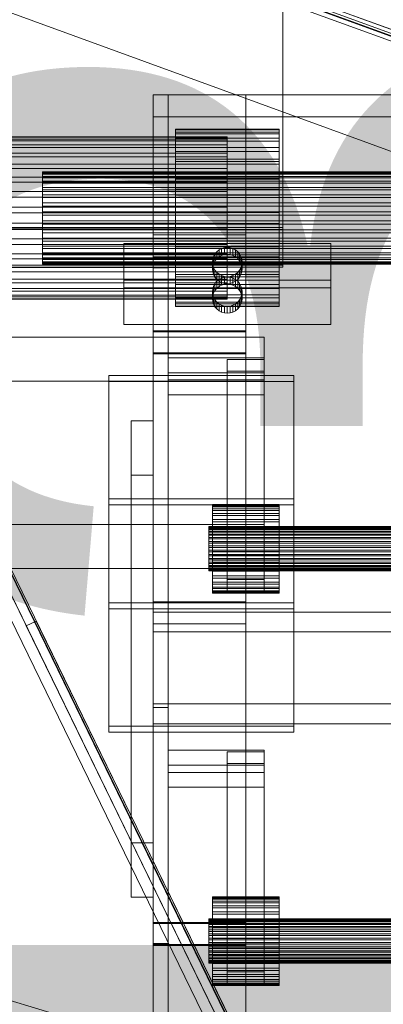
# Model space of a CAD drawing. Header units: millimetres. Extents: x -4738 to 65662, y -68080 to 6847.
# Tile 960 of 1056: x 27189 to 27287, y 758 to 1024. Entities that reach past the tile are written whole.
import ezdxf

# ---------------------------------------------------------------- set-up
doc = ezdxf.new("R2010")
doc.units = ezdxf.units.MM
for name, color, linetype, lineweight in [('COTAS_P', 1, 'Continuous', 0), ('lateral_bajante_movil', 7, 'Continuous', 0), ('lateral_C09', 7, 'Continuous', 0), ('lateral_C10', 7, 'Continuous', 0)]:
    doc.layers.add(name, color=color, linetype=linetype, lineweight=lineweight)
doc.dimstyles.new('R19_100', dxfattribs={"dimtxt": 250, "dimasz": 150, "dimexe": 150, "dimexo": 80, "dimgap": 100, "dimtad": 1, "dimtih": 1, "dimtoh": 1, "dimdsep": 46, "dimcen": 0.09, "dimadec": 0, "dimazin": 0, "dimtfac": 1, "dimtdec": 4, "dimtofl": 0, "dimtmove": 0, "dimatfit": 3, "dimfxl": 1, "dimtolj": 1, "dimtzin": 0, "dimarcsym": 0})

# ---------------------------------------------------------------- blocks, each defined once
blk = doc.blocks.new('DIM_R30_9')
at = {"layer": 'COTAS_P'}
for p, q in [((26750.07, 1241), (27150.07, 1241)), ((27150.07, 1241), (27105.07, 1091)), ((27150.07, 0), (27150.07, 1241)), ((27150.07, 1241), (27195.07, 1091)), ((27150.07, 0), (27105.07, 150)), ((27150.07, 0), (27195.07, 150)), ((26750.07, 0), (27150.07, 0))]:
    blk.add_line(p, q, dxfattribs=at)
blk.add_text('1241 P', height=250, rotation=90, dxfattribs=at).set_placement((27050.07, 620.5))
blk = doc.blocks.new('DIM_R30_31')
at = {"layer": 'COTAS_P'}
for p, q in [((26795.07, 1320), (27495.07, 1320)), ((27495.07, 1320), (27450.07, 1170)), ((27495.07, 0), (27495.07, 1320)), ((27495.07, 1320), (27540.07, 1170)), ((27495.07, 0), (27450.07, 150)), ((27495.07, 0), (27540.07, 150)), ((26795.07, 0), (27495.07, 0))]:
    blk.add_line(p, q, dxfattribs=at)
blk.add_text('1320 P', height=250, rotation=90, dxfattribs=at).set_placement((27395.07, 660))

msp = doc.modelspace()

# ---------------------------------------------------------------- linework, layer by layer
at = {"layer": 'lateral_bajante_movil'}
for p, q in [((26833.309, 1153.955), (28336.817, 606.723)), ((27829.98, 822.293), (27078.226, 1095.909)), ((27078.226, 1095.909), (27349.801, 539.269)), ((27078.287, 1096.076), (27830.041, 822.46)), ((27349.862, 539.435), (27078.287, 1096.076)), ((27078.492, 1096.641), (27350.067, 540)), ((27830.246, 823.025), (27078.492, 1096.641)), ((27078.834, 1097.58), (27830.588, 823.964)), ((27347.371, 538.685), (27075.796, 1095.325)), ((27077.808, 1094.761), (27829.562, 821.145)), ((27278.989, 1024.73), (27290.265, 1020.626)), ((27185.445, 870.581), (27248.586, 741.163)), ((27182.748, 869.266), (27245.889, 739.847)), ((27190.706, 859.797), (27193.403, 861.112)), ((27243.324, 751.948), (27190.706, 859.797)), ((27193.403, 861.112), (27246.02, 753.263))]:
    msp.add_line(p, q, dxfattribs=at)
at = {"layer": 'lateral_C09'}
for p, q in [((27260.067, 967.401), (27260.067, 1038.759)), ((27260.067, 966.868), (27260.067, 1038.226)), ((27260.067, 957.275), (27260.067, 1028.633)), ((27260.067, 956.742), (27260.067, 1028.1)), ((27225.067, 939.552), (27225.067, 1003.257)), ((27225.067, 1003.257), (27229.067, 1003.257)), ((27225.067, 837.746), (27225.067, 1003.257)), ((27225.067, 1003.257), (27250.067, 1003.257)), ((27225.067, 997.311), (27225.067, 1003.257)), ((27229.067, 1003.257), (27229.067, 939.552)), ((27229.067, 837.746), (27229.067, 1003.257)), ((27229.067, 459.905), (27229.067, 1003.257)), ((27229.067, 1003.257), (27312.067, 1003.257)), ((27229.067, 997.311), (27229.067, 1003.257)), ((27250.067, 1003.257), (27250.067, 939.552)), ((27250.067, 997.311), (27250.067, 1003.257)), ((27250.067, 997.311), (27225.067, 997.311)), ((27225.067, 997.311), (27225.067, 933.605)), ((27312.067, 997.311), (27229.067, 997.311)), ((27229.067, 997.311), (27229.067, 453.958)), ((27250.067, 933.605), (27250.067, 997.311)), ((27231.067, 993.786), (27231.067, 993.953)), ((27231.067, 993.953), (27231.067, 993.199)), ((27231.067, 993.953), (27259.067, 993.953)), ((27231.067, 992.705), (27231.067, 993.786)), ((27231.067, 993.786), (27259.067, 993.786)), ((27231.067, 993.199), (27231.067, 991.554)), ((27231.067, 993.199), (27259.067, 993.199)), ((27231.067, 990.752), (27231.067, 992.705)), ((27231.067, 992.705), (27259.067, 992.705)), ((27259.067, 993.199), (27259.067, 993.953)), ((27259.067, 993.953), (27259.067, 993.786)), ((27259.067, 993.786), (27259.067, 992.705)), ((27259.067, 991.554), (27259.067, 993.199)), ((27259.067, 992.705), (27259.067, 990.752)), ((27165.067, 991.957), (27245.067, 991.957)), ((27165.067, 991.804), (27245.067, 991.804)), ((27165.067, 991.266), (27245.067, 991.266)), ((27165.067, 990.813), (27245.067, 990.813)), ((27165.067, 989.758), (27245.067, 989.758)), ((27231.067, 991.554), (27231.067, 989.08)), ((27231.067, 991.554), (27259.067, 991.554)), ((27231.067, 988.001), (27231.067, 990.752)), ((27231.067, 990.752), (27259.067, 990.752)), ((27245.067, 991.266), (27245.067, 991.957)), ((27245.067, 991.957), (27245.067, 991.804)), ((27245.067, 991.804), (27245.067, 990.813)), ((27245.067, 989.758), (27245.067, 991.266)), ((27245.067, 990.813), (27245.067, 989.022)), ((27245.067, 987.49), (27245.067, 989.758)), ((27259.067, 989.08), (27259.067, 991.554)), ((27259.067, 990.752), (27259.067, 988.001)), ((27165.067, 989.022), (27245.067, 989.022)), ((27165.067, 987.49), (27245.067, 987.49)), ((27231.067, 989.08), (27231.067, 985.874)), ((27231.067, 989.08), (27259.067, 989.08)), ((27231.067, 984.558), (27231.067, 988.001)), ((27231.067, 988.001), (27259.067, 988.001)), ((27245.067, 989.022), (27245.067, 986.501)), ((27245.067, 984.551), (27245.067, 987.49)), ((27259.067, 985.874), (27259.067, 989.08)), ((27259.067, 988.001), (27259.067, 984.558)), ((27165.067, 986.501), (27245.067, 986.501)), ((27165.067, 984.551), (27245.067, 984.551)), ((27231.067, 985.874), (27231.067, 982.057)), ((27231.067, 985.874), (27259.067, 985.874)), ((27231.067, 980.486), (27231.067, 985.282)), ((27231.067, 985.282), (27259.067, 985.282)), ((27231.067, 959.514), (27231.067, 985.282)), ((27231.067, 980.556), (27231.067, 984.558)), ((27231.067, 984.558), (27259.067, 984.558)), ((27245.067, 986.501), (27245.067, 983.345)), ((27245.067, 981.052), (27245.067, 984.551)), ((27259.067, 982.057), (27259.067, 985.874)), ((27259.067, 985.282), (27259.067, 980.486)), ((27259.067, 959.514), (27259.067, 985.282)), ((27259.067, 984.558), (27259.067, 980.556)), ((27165.067, 983.345), (27245.067, 983.345)), ((27195.067, 982.389), (27195.067, 982.475)), ((27195.067, 982.475), (27195.067, 982.083)), ((27195.067, 982.475), (27805.067, 982.475)), ((27195.067, 981.826), (27195.067, 982.389)), ((27195.067, 982.389), (27805.067, 982.389)), ((27195.067, 982.083), (27195.067, 981.226)), ((27195.067, 982.083), (27805.067, 982.083)), ((27195.067, 980.808), (27195.067, 981.826)), ((27195.067, 981.826), (27805.067, 981.826)), ((27231.067, 982.057), (27231.067, 977.777)), ((27231.067, 982.057), (27259.067, 982.057)), ((27245.067, 983.345), (27245.067, 979.676)), ((27259.067, 977.777), (27259.067, 982.057)), ((27165.067, 981.052), (27245.067, 981.052)), ((27165.067, 979.676), (27245.067, 979.676)), ((27195.067, 981.226), (27195.067, 979.938)), ((27195.067, 981.226), (27805.067, 981.226)), ((27195.067, 979.375), (27195.067, 980.808)), ((27195.067, 980.808), (27805.067, 980.808)), ((27195.067, 979.938), (27195.067, 978.267)), ((27195.067, 979.938), (27805.067, 979.938)), ((27195.067, 977.582), (27195.067, 979.375)), ((27195.067, 979.375), (27805.067, 979.375)), ((27231.067, 976.148), (27231.067, 980.556)), ((27231.067, 980.556), (27259.067, 980.556)), ((27259.067, 980.486), (27231.067, 980.486)), ((27231.067, 980.486), (27231.067, 954.718)), ((27245.067, 977.129), (27245.067, 981.052)), ((27245.067, 979.676), (27245.067, 975.636)), ((27259.067, 980.556), (27259.067, 976.148)), ((27259.067, 954.718), (27259.067, 980.486)), ((27165.067, 977.129), (27245.067, 977.129)), ((27195.067, 978.267), (27195.067, 976.28)), ((27195.067, 978.267), (27805.067, 978.267)), ((27195.067, 975.498), (27195.067, 977.582)), ((27195.067, 977.582), (27805.067, 977.582)), ((27195.067, 976.28), (27195.067, 974.05)), ((27195.067, 976.28), (27805.067, 976.28)), ((27231.067, 977.777), (27231.067, 973.198)), ((27231.067, 977.777), (27259.067, 977.777)), ((27245.067, 972.931), (27245.067, 977.129)), ((27259.067, 973.198), (27259.067, 977.777)), ((27165.067, 975.636), (27245.067, 975.636)), ((27195.067, 973.202), (27195.067, 975.498)), ((27195.067, 975.498), (27805.067, 975.498)), ((27195.067, 974.05), (27195.067, 971.665)), ((27195.067, 974.05), (27805.067, 974.05)), ((27231.067, 971.504), (27231.067, 976.148)), ((27231.067, 976.148), (27259.067, 976.148)), ((27245.067, 975.636), (27245.067, 971.379)), ((27259.067, 976.148), (27259.067, 971.504)), ((27245.067, 972.931), (27165.067, 972.931)), ((27165.067, 971.379), (27245.067, 971.379)), ((27195.067, 970.783), (27195.067, 973.202)), ((27195.067, 973.202), (27805.067, 973.202)), ((27195.067, 971.665), (27195.067, 969.217)), ((27805.067, 971.665), (27195.067, 971.665)), ((27231.067, 973.198), (27231.067, 968.496)), ((27259.067, 973.198), (27231.067, 973.198)), ((27231.067, 966.802), (27231.067, 971.504)), ((27231.067, 971.504), (27259.067, 971.504)), ((27245.067, 968.621), (27245.067, 972.931)), ((27245.067, 971.379), (27245.067, 967.069)), ((27259.067, 968.496), (27259.067, 973.198)), ((27259.067, 971.504), (27259.067, 966.802)), ((27165.067, 968.621), (27245.067, 968.621)), ((27195.067, 968.335), (27195.067, 970.783)), ((27195.067, 970.783), (27805.067, 970.783)), ((27195.067, 969.217), (27195.067, 966.798)), ((27195.067, 969.217), (27805.067, 969.217)), ((27195.067, 965.95), (27195.067, 968.335)), ((27195.067, 968.335), (27805.067, 968.335)), ((27231.067, 968.496), (27231.067, 963.852)), ((27231.067, 968.496), (27259.067, 968.496)), ((27245.067, 964.364), (27245.067, 968.621)), ((27259.067, 963.852), (27259.067, 968.496)), ((27260.067, 967.401), (27160.067, 967.401)), ((27160.067, 966.868), (27260.067, 966.868)), ((27165.067, 967.069), (27245.067, 967.069)), ((27195.067, 966.798), (27195.067, 964.502)), ((27195.067, 966.798), (27805.067, 966.798)), ((27195.067, 963.72), (27195.067, 965.95)), ((27195.067, 965.95), (27805.067, 965.95)), ((27231.067, 962.223), (27231.067, 966.802)), ((27231.067, 966.802), (27259.067, 966.802)), ((27245.067, 967.069), (27245.067, 962.871)), ((27259.067, 966.802), (27259.067, 962.223)), ((27260.067, 966.868), (27260.067, 967.401)), ((27165.067, 964.364), (27245.067, 964.364)), ((27195.067, 964.502), (27195.067, 962.418)), ((27195.067, 964.502), (27805.067, 964.502)), ((27195.067, 961.733), (27195.067, 963.72)), ((27195.067, 963.72), (27805.067, 963.72)), ((27217.067, 951.12), (27217.067, 963.111)), ((27217.067, 963.111), (27273.067, 963.111)), ((27217.067, 953.201), (27217.067, 963.111)), ((27225.067, 376.798), (27225.067, 965.451)), ((27225.067, 965.451), (27250.067, 965.451)), ((27225.067, 959.505), (27225.067, 965.451)), ((27231.067, 963.852), (27231.067, 959.444)), ((27231.067, 963.852), (27259.067, 963.852)), ((27245.067, 960.324), (27245.067, 964.364)), ((27250.067, 965.451), (27250.067, 376.798)), ((27250.067, 959.505), (27250.067, 965.451)), ((27259.067, 959.444), (27259.067, 963.852)), ((27273.067, 963.111), (27273.067, 951.12)), ((27273.067, 953.201), (27273.067, 963.111)), ((27165.067, 962.871), (27245.067, 962.871)), ((27165.067, 960.324), (27245.067, 960.324)), ((27195.067, 962.418), (27195.067, 960.625)), ((27195.067, 962.418), (27805.067, 962.418)), ((27195.067, 960.062), (27195.067, 961.733)), ((27195.067, 961.733), (27805.067, 961.733)), ((27195.067, 960.625), (27195.067, 959.192)), ((27195.067, 960.625), (27805.067, 960.625)), ((27231.067, 957.943), (27231.067, 962.223)), ((27231.067, 962.223), (27259.067, 962.223)), ((27241.742, 960.284), (27241.372, 959.598)), ((27242.239, 960.884), (27241.742, 960.284)), ((27241.742, 958.418), (27241.742, 960.284)), ((27242.845, 961.378), (27242.239, 960.884)), ((27242.239, 959.019), (27242.239, 960.884)), ((27243.537, 961.744), (27242.845, 961.378)), ((27242.845, 959.512), (27242.845, 961.378)), ((27244.287, 961.969), (27243.537, 961.744)), ((27243.537, 959.879), (27243.537, 961.744)), ((27245.067, 962.046), (27244.287, 961.969)), ((27244.287, 960.104), (27244.287, 961.969)), ((27245.067, 962.871), (27245.067, 958.948)), ((27245.848, 961.969), (27245.067, 962.046)), ((27245.067, 960.18), (27245.067, 962.046)), ((27245.067, 956.655), (27245.067, 960.324)), ((27246.598, 961.744), (27245.848, 961.969)), ((27245.848, 960.104), (27245.848, 961.969)), ((27247.29, 961.378), (27246.598, 961.744)), ((27246.598, 959.879), (27246.598, 961.744)), ((27247.896, 960.884), (27247.29, 961.378)), ((27247.29, 959.512), (27247.29, 961.378)), ((27248.393, 960.284), (27247.896, 960.884)), ((27247.896, 959.019), (27247.896, 960.884)), ((27248.763, 959.598), (27248.393, 960.284)), ((27248.393, 958.418), (27248.393, 960.284)), ((27259.067, 962.223), (27259.067, 957.943)), ((27165.067, 958.948), (27245.067, 958.948)), ((27195.067, 958.774), (27195.067, 960.062)), ((27195.067, 960.062), (27805.067, 960.062)), ((27195.067, 959.192), (27195.067, 958.174)), ((27195.067, 959.192), (27805.067, 959.192)), ((27195.067, 957.917), (27195.067, 958.774)), ((27195.067, 958.774), (27805.067, 958.774)), ((27195.067, 958.174), (27195.067, 957.611)), ((27195.067, 958.174), (27805.067, 958.174)), ((27195.067, 957.525), (27195.067, 957.917)), ((27195.067, 957.917), (27805.067, 957.917)), ((27195.067, 957.611), (27195.067, 957.525)), ((27195.067, 957.611), (27805.067, 957.611)), ((27250.067, 959.505), (27225.067, 959.505)), ((27225.067, 959.505), (27225.067, 370.852)), ((27259.067, 959.514), (27231.067, 959.514)), ((27231.067, 959.514), (27231.067, 954.718)), ((27231.067, 959.444), (27231.067, 955.442)), ((27231.067, 959.444), (27259.067, 959.444)), ((27231.067, 954.126), (27231.067, 957.943)), ((27231.067, 957.943), (27259.067, 957.943)), ((27241.144, 958.855), (27241.067, 958.081)), ((27241.067, 958.081), (27241.144, 957.308)), ((27241.067, 956.216), (27241.067, 958.081)), ((27241.372, 959.598), (27241.144, 958.855)), ((27241.144, 956.989), (27241.144, 958.855)), ((27241.144, 956.989), (27241.372, 957.733)), ((27241.372, 957.733), (27241.372, 959.598)), ((27241.372, 957.733), (27241.742, 958.418)), ((27241.742, 958.418), (27242.239, 959.019)), ((27242.239, 959.019), (27242.845, 959.512)), ((27242.845, 959.512), (27243.537, 959.879)), ((27243.537, 959.879), (27244.287, 960.104)), ((27244.287, 960.104), (27245.067, 960.18)), ((27245.067, 960.18), (27245.848, 960.104)), ((27245.067, 958.948), (27245.067, 955.449)), ((27245.848, 960.104), (27246.598, 959.879)), ((27246.598, 959.879), (27247.29, 959.512)), ((27247.29, 959.512), (27247.896, 959.019)), ((27247.896, 959.019), (27248.393, 958.418)), ((27248.393, 958.418), (27248.763, 957.733)), ((27248.991, 958.855), (27248.763, 959.598)), ((27248.763, 957.733), (27248.763, 959.598)), ((27248.763, 957.733), (27248.991, 956.989)), ((27249.067, 958.081), (27248.991, 958.855)), ((27248.991, 956.989), (27248.991, 958.855)), ((27248.991, 957.308), (27249.067, 958.081)), ((27249.067, 958.081), (27249.067, 956.216)), ((27250.067, 370.852), (27250.067, 959.505)), ((27259.067, 954.718), (27259.067, 959.514)), ((27259.067, 955.442), (27259.067, 959.444)), ((27259.067, 957.943), (27259.067, 954.126)), ((27260.067, 957.275), (27160.067, 957.275)), ((27160.067, 956.742), (27260.067, 956.742)), ((27165.067, 956.655), (27245.067, 956.655)), ((27165.067, 955.449), (27245.067, 955.449)), ((27195.067, 957.525), (27805.067, 957.525)), ((27225.067, 367.879), (27225.067, 956.532)), ((27225.067, 956.532), (27229.067, 956.532)), ((27225.067, 860.396), (27225.067, 956.532)), ((27229.067, 956.532), (27229.067, 367.879)), ((27229.067, 860.396), (27229.067, 956.532)), ((27231.067, 955.442), (27231.067, 951.999)), ((27231.067, 955.442), (27259.067, 955.442)), ((27241.067, 956.216), (27241.144, 956.989)), ((27241.144, 955.443), (27241.067, 956.216)), ((27241.144, 957.308), (27241.372, 956.564)), ((27241.144, 955.443), (27241.144, 957.308)), ((27241.372, 954.699), (27241.144, 955.443)), ((27241.372, 956.564), (27241.742, 955.879)), ((27241.372, 954.699), (27241.372, 956.564)), ((27241.742, 955.879), (27242.239, 955.278)), ((27241.742, 954.014), (27241.742, 955.879)), ((27242.239, 955.278), (27242.845, 954.785)), ((27242.239, 953.413), (27242.239, 955.278)), ((27245.067, 953.499), (27245.067, 956.655)), ((27245.067, 955.449), (27245.067, 952.51)), ((27247.29, 954.785), (27247.896, 955.278)), ((27247.896, 955.278), (27248.393, 955.879)), ((27247.896, 953.413), (27247.896, 955.278)), ((27248.393, 955.879), (27248.763, 956.564)), ((27248.393, 954.014), (27248.393, 955.879)), ((27248.763, 956.564), (27248.991, 957.308)), ((27248.763, 954.699), (27248.763, 956.564)), ((27248.991, 955.443), (27248.763, 954.699)), ((27248.991, 955.443), (27248.991, 957.308)), ((27248.991, 956.989), (27249.067, 956.216)), ((27249.067, 956.216), (27248.991, 955.443)), ((27259.067, 951.999), (27259.067, 955.442)), ((27260.067, 956.742), (27260.067, 957.275)), ((27165.067, 953.499), (27245.067, 953.499)), ((27165.067, 952.51), (27245.067, 952.51)), ((27273.067, 953.201), (27217.067, 953.201)), ((27217.067, 953.201), (27217.067, 941.209)), ((27231.067, 954.718), (27259.067, 954.718)), ((27231.067, 950.92), (27231.067, 954.126)), ((27231.067, 954.126), (27259.067, 954.126)), ((27241.742, 954.014), (27241.372, 954.699)), ((27241.742, 952.29), (27241.372, 951.604)), ((27242.239, 953.413), (27241.742, 954.014)), ((27242.239, 952.89), (27241.742, 952.29)), ((27241.742, 950.424), (27241.742, 952.29)), ((27242.845, 952.92), (27242.239, 953.413)), ((27242.845, 953.383), (27242.239, 952.89)), ((27242.239, 951.025), (27242.239, 952.89)), ((27242.845, 954.785), (27243.537, 954.419)), ((27242.845, 952.92), (27242.845, 954.785)), ((27243.537, 953.75), (27242.845, 953.383)), ((27242.845, 951.518), (27242.845, 953.383)), ((27243.537, 952.553), (27242.845, 952.92)), ((27243.537, 954.419), (27244.287, 954.193)), ((27243.537, 952.553), (27243.537, 954.419)), ((27244.287, 953.975), (27243.537, 953.75)), ((27243.537, 951.884), (27243.537, 953.75)), ((27244.287, 952.328), (27243.537, 952.553)), ((27244.287, 954.193), (27245.067, 954.117)), ((27244.287, 952.328), (27244.287, 954.193)), ((27245.067, 954.051), (27244.287, 953.975)), ((27244.287, 952.11), (27244.287, 953.975)), ((27245.067, 952.252), (27244.287, 952.328)), ((27245.067, 954.117), (27245.848, 954.193)), ((27245.067, 952.252), (27245.067, 954.117)), ((27245.848, 953.975), (27245.067, 954.051)), ((27245.067, 952.186), (27245.067, 954.051)), ((27245.067, 950.978), (27245.067, 953.499)), ((27245.067, 952.51), (27245.067, 950.242)), ((27245.848, 952.328), (27245.067, 952.252)), ((27245.848, 954.193), (27246.598, 954.419)), ((27245.848, 952.328), (27245.848, 954.193)), ((27246.598, 953.75), (27245.848, 953.975)), ((27245.848, 952.11), (27245.848, 953.975)), ((27246.598, 952.553), (27245.848, 952.328)), ((27246.598, 954.419), (27247.29, 954.785)), ((27246.598, 952.553), (27246.598, 954.419)), ((27247.29, 953.383), (27246.598, 953.75)), ((27246.598, 951.884), (27246.598, 953.75)), ((27247.29, 952.92), (27246.598, 952.553)), ((27247.29, 952.92), (27247.29, 954.785)), ((27247.896, 953.413), (27247.29, 952.92)), ((27247.896, 952.89), (27247.29, 953.383)), ((27247.29, 951.518), (27247.29, 953.383)), ((27248.393, 954.014), (27247.896, 953.413)), ((27248.393, 952.29), (27247.896, 952.89)), ((27247.896, 951.025), (27247.896, 952.89)), ((27248.763, 954.699), (27248.393, 954.014)), ((27248.763, 951.604), (27248.393, 952.29)), ((27248.393, 950.424), (27248.393, 952.29)), ((27259.067, 954.126), (27259.067, 950.92)), ((27273.067, 941.209), (27273.067, 953.201)), ((27165.067, 950.978), (27245.067, 950.978)), ((27165.067, 950.242), (27245.067, 950.242)), ((27273.067, 951.12), (27217.067, 951.12)), ((27217.067, 951.12), (27217.067, 941.209)), ((27231.067, 951.999), (27231.067, 949.248)), ((27231.067, 951.999), (27259.067, 951.999)), ((27231.067, 948.446), (27231.067, 950.92)), ((27231.067, 950.92), (27259.067, 950.92)), ((27241.144, 950.861), (27241.067, 950.087)), ((27241.067, 950.087), (27241.144, 949.314)), ((27241.067, 948.222), (27241.067, 950.087)), ((27241.372, 951.604), (27241.144, 950.861)), ((27241.144, 948.995), (27241.144, 950.861)), ((27241.144, 948.995), (27241.372, 949.739)), ((27241.372, 949.739), (27241.372, 951.604)), ((27241.372, 949.739), (27241.742, 950.424)), ((27241.742, 950.424), (27242.239, 951.025)), ((27242.239, 951.025), (27242.845, 951.518)), ((27242.845, 951.518), (27243.537, 951.884)), ((27243.537, 951.884), (27244.287, 952.11)), ((27244.287, 952.11), (27245.067, 952.186)), ((27245.067, 952.186), (27245.848, 952.11)), ((27245.067, 949.187), (27245.067, 950.978)), ((27245.067, 950.242), (27245.067, 948.734)), ((27245.848, 952.11), (27246.598, 951.884)), ((27246.598, 951.884), (27247.29, 951.518)), ((27247.29, 951.518), (27247.896, 951.025)), ((27247.896, 951.025), (27248.393, 950.424)), ((27248.393, 950.424), (27248.763, 949.739)), ((27248.991, 950.861), (27248.763, 951.604)), ((27248.763, 949.739), (27248.763, 951.604)), ((27248.763, 949.739), (27248.991, 948.995)), ((27249.067, 950.087), (27248.991, 950.861)), ((27248.991, 948.995), (27248.991, 950.861)), ((27248.991, 949.314), (27249.067, 950.087)), ((27249.067, 950.087), (27249.067, 948.222)), ((27259.067, 949.248), (27259.067, 951.999)), ((27259.067, 950.92), (27259.067, 948.446)), ((27273.067, 941.209), (27273.067, 951.12)), ((27165.067, 949.187), (27245.067, 949.187)), ((27165.067, 948.734), (27245.067, 948.734)), ((27165.067, 948.196), (27245.067, 948.196)), ((27165.067, 948.043), (27245.067, 948.043)), ((27231.067, 949.248), (27231.067, 947.295)), ((27231.067, 949.248), (27259.067, 949.248)), ((27231.067, 946.801), (27231.067, 948.446)), ((27231.067, 948.446), (27259.067, 948.446)), ((27231.067, 947.295), (27231.067, 946.214)), ((27231.067, 947.295), (27259.067, 947.295)), ((27241.067, 948.222), (27241.144, 948.995)), ((27241.144, 947.448), (27241.067, 948.222)), ((27241.144, 949.314), (27241.372, 948.57)), ((27241.144, 947.448), (27241.144, 949.314)), ((27241.372, 946.705), (27241.144, 947.448)), ((27241.372, 948.57), (27241.742, 947.885)), ((27241.372, 946.705), (27241.372, 948.57)), ((27241.742, 947.885), (27242.239, 947.284)), ((27241.742, 946.019), (27241.742, 947.885)), ((27242.239, 947.284), (27242.845, 946.791)), ((27242.239, 945.419), (27242.239, 947.284)), ((27245.067, 948.196), (27245.067, 949.187)), ((27245.067, 948.734), (27245.067, 948.043)), ((27245.067, 948.043), (27245.067, 948.196)), ((27247.29, 946.791), (27247.896, 947.284)), ((27247.896, 947.284), (27248.393, 947.885)), ((27247.896, 945.419), (27247.896, 947.284)), ((27248.393, 947.885), (27248.763, 948.57)), ((27248.393, 946.019), (27248.393, 947.885)), ((27248.763, 948.57), (27248.991, 949.314)), ((27248.763, 946.705), (27248.763, 948.57)), ((27248.991, 947.448), (27248.763, 946.705)), ((27248.991, 947.448), (27248.991, 949.314)), ((27248.991, 948.995), (27249.067, 948.222)), ((27249.067, 948.222), (27248.991, 947.448)), ((27259.067, 947.295), (27259.067, 949.248)), ((27259.067, 948.446), (27259.067, 946.801)), ((27259.067, 946.214), (27259.067, 947.295)), ((27231.067, 946.047), (27231.067, 946.801)), ((27231.067, 946.801), (27259.067, 946.801)), ((27231.067, 946.214), (27231.067, 946.047)), ((27231.067, 946.214), (27259.067, 946.214)), ((27231.067, 946.047), (27259.067, 946.047)), ((27241.742, 946.019), (27241.372, 946.705)), ((27242.239, 945.419), (27241.742, 946.019)), ((27242.845, 944.926), (27242.239, 945.419)), ((27242.845, 946.791), (27243.537, 946.425)), ((27242.845, 944.926), (27242.845, 946.791)), ((27243.537, 944.559), (27242.845, 944.926)), ((27243.537, 946.425), (27244.287, 946.199)), ((27243.537, 944.559), (27243.537, 946.425)), ((27244.287, 944.334), (27243.537, 944.559)), ((27244.287, 946.199), (27245.067, 946.123)), ((27244.287, 944.334), (27244.287, 946.199)), ((27245.067, 944.258), (27244.287, 944.334)), ((27245.067, 946.123), (27245.848, 946.199)), ((27245.067, 944.258), (27245.067, 946.123)), ((27245.848, 944.334), (27245.067, 944.258)), ((27245.848, 946.199), (27246.598, 946.425)), ((27245.848, 944.334), (27245.848, 946.199)), ((27246.598, 944.559), (27245.848, 944.334)), ((27246.598, 946.425), (27247.29, 946.791)), ((27246.598, 944.559), (27246.598, 946.425)), ((27247.29, 944.926), (27246.598, 944.559)), ((27247.29, 944.926), (27247.29, 946.791)), ((27247.896, 945.419), (27247.29, 944.926)), ((27248.393, 946.019), (27247.896, 945.419)), ((27248.763, 946.705), (27248.393, 946.019)), ((27259.067, 946.801), (27259.067, 946.047)), ((27259.067, 946.047), (27259.067, 946.214)), ((27217.067, 941.209), (27273.067, 941.209)), ((27229.067, 939.552), (27225.067, 939.552)), ((27225.067, 939.552), (27225.067, 774.041)), ((27250.067, 939.552), (27225.067, 939.552)), ((27225.067, 939.552), (27225.067, 933.605)), ((27225.067, 779.669), (27225.067, 939.285)), ((27225.067, 939.285), (27229.067, 939.285)), ((27225.067, 773.774), (27225.067, 939.285)), ((27225.067, 939.285), (27250.067, 939.285)), ((27225.067, 933.339), (27225.067, 939.285)), ((27229.067, 774.041), (27229.067, 939.552)), ((27229.067, 939.285), (27229.067, 779.669)), ((27229.067, 773.774), (27229.067, 939.285)), ((27250.067, 933.605), (27250.067, 939.552)), ((27250.067, 939.285), (27250.067, 779.669)), ((27250.067, 933.339), (27250.067, 939.285)), ((26925.067, 937.832), (27255.067, 937.832)), ((27255.067, 937.832), (27255.067, 887.202)), ((27255.067, 925.939), (27255.067, 937.832)), ((27225.067, 933.605), (27250.067, 933.605)), ((27250.067, 933.339), (27225.067, 933.339)), ((27225.067, 933.339), (27225.067, 773.723)), ((27229.067, 928.194), (27229.067, 932.192)), ((27229.067, 932.192), (27255.067, 932.192)), ((27229.067, 926.245), (27229.067, 932.192)), ((27245.067, 928.594), (27245.067, 931.792)), ((27245.067, 931.792), (27255.067, 931.792)), ((27245.067, 872.327), (27245.067, 931.792)), ((27250.067, 773.723), (27250.067, 933.339)), ((27255.067, 932.192), (27255.067, 928.194)), ((27255.067, 926.245), (27255.067, 932.192)), ((27255.067, 931.792), (27255.067, 928.594)), ((27255.067, 872.327), (27255.067, 931.792)), ((27255.067, 928.594), (27245.067, 928.594)), ((27245.067, 928.594), (27245.067, 869.129)), ((27255.067, 869.129), (27255.067, 928.594)), ((27255.067, 925.939), (26925.067, 925.939)), ((27213.067, 925.841), (27213.067, 927.439)), ((27213.067, 927.439), (27263.067, 927.439)), ((27213.067, 865.992), (27213.067, 927.439)), ((27263.067, 925.841), (27213.067, 925.841)), ((27213.067, 925.841), (27213.067, 864.393)), ((27255.067, 928.194), (27229.067, 928.194)), ((27229.067, 928.194), (27229.067, 922.248)), ((27255.067, 926.245), (27229.067, 926.245)), ((27229.067, 926.245), (27229.067, 922.248)), ((27255.067, 922.248), (27255.067, 928.194)), ((27255.067, 922.248), (27255.067, 926.245)), ((27255.067, 875.309), (27255.067, 925.939)), ((27263.067, 927.439), (27263.067, 925.841)), ((27263.067, 865.992), (27263.067, 927.439)), ((27263.067, 864.393), (27263.067, 925.841)), ((27229.067, 922.248), (27255.067, 922.248)), ((27219.067, 900.509), (27219.067, 915.165)), ((27219.067, 915.165), (27225.067, 915.165)), ((27219.067, 801.191), (27219.067, 915.165)), ((27225.067, 915.165), (27225.067, 900.509)), ((27225.067, 801.191), (27225.067, 915.165)), ((27225.067, 900.509), (27219.067, 900.509)), ((27219.067, 900.509), (27219.067, 786.535)), ((27225.067, 786.535), (27225.067, 900.509)), ((27213.067, 892.532), (27213.067, 894.131)), ((27213.067, 894.131), (27263.067, 894.131)), ((27213.067, 832.683), (27213.067, 894.131)), ((27263.067, 894.131), (27263.067, 892.532)), ((27263.067, 832.683), (27263.067, 894.131)), ((27263.067, 892.532), (27213.067, 892.532)), ((27213.067, 892.532), (27213.067, 831.085)), ((27241.067, 892.532), (27241.067, 892.615)), ((27241.067, 892.615), (27241.067, 892.238)), ((27241.067, 892.615), (27259.067, 892.615)), ((27241.067, 891.991), (27241.067, 892.532)), ((27241.067, 892.532), (27259.067, 892.532)), ((27241.067, 892.238), (27241.067, 891.416)), ((27241.067, 892.238), (27259.067, 892.238)), ((27241.067, 891.015), (27241.067, 891.991)), ((27241.067, 891.991), (27259.067, 891.991)), ((27241.067, 891.416), (27241.067, 890.179)), ((27241.067, 891.416), (27259.067, 891.416)), ((27259.067, 892.238), (27259.067, 892.615)), ((27259.067, 892.615), (27259.067, 892.532)), ((27259.067, 892.532), (27259.067, 891.991)), ((27259.067, 891.416), (27259.067, 892.238)), ((27259.067, 891.991), (27259.067, 891.015)), ((27259.067, 890.179), (27259.067, 891.416)), ((27263.067, 831.085), (27263.067, 892.532)), ((27241.067, 889.639), (27241.067, 891.015)), ((27241.067, 891.015), (27259.067, 891.015)), ((27241.067, 890.179), (27241.067, 888.576)), ((27241.067, 890.179), (27259.067, 890.179)), ((27241.067, 887.918), (27241.067, 889.639)), ((27241.067, 889.639), (27259.067, 889.639)), ((27241.067, 888.576), (27241.067, 886.667)), ((27241.067, 888.576), (27259.067, 888.576)), ((27259.067, 891.015), (27259.067, 889.639)), ((27259.067, 888.576), (27259.067, 890.179)), ((27259.067, 889.639), (27259.067, 887.918)), ((27259.067, 886.667), (27259.067, 888.576)), ((27255.067, 887.202), (26925.067, 887.202)), ((27240.067, 886.585), (27240.067, 886.627)), ((27240.067, 886.627), (27240.067, 886.439)), ((27240.067, 886.627), (27760.067, 886.627)), ((27240.067, 886.315), (27240.067, 886.585)), ((27240.067, 886.585), (27760.067, 886.585)), ((27240.067, 886.439), (27240.067, 886.027)), ((27240.067, 886.439), (27760.067, 886.439)), ((27240.067, 885.827), (27240.067, 886.315)), ((27240.067, 886.315), (27760.067, 886.315)), ((27240.067, 886.027), (27240.067, 885.409)), ((27240.067, 886.027), (27760.067, 886.027)), ((27240.067, 885.139), (27240.067, 885.827)), ((27240.067, 885.827), (27760.067, 885.827)), ((27241.067, 885.917), (27241.067, 887.918)), ((27241.067, 887.918), (27259.067, 887.918)), ((27241.067, 886.667), (27241.067, 884.527)), ((27241.067, 886.667), (27259.067, 886.667)), ((27241.067, 883.713), (27241.067, 885.917)), ((27241.067, 885.917), (27259.067, 885.917)), ((27255.067, 875.309), (27255.067, 887.202)), ((27259.067, 887.918), (27259.067, 885.917)), ((27259.067, 884.527), (27259.067, 886.667)), ((27259.067, 885.917), (27259.067, 883.713)), ((27240.067, 885.409), (27240.067, 884.607)), ((27240.067, 885.409), (27760.067, 885.409)), ((27240.067, 884.278), (27240.067, 885.139)), ((27240.067, 885.139), (27760.067, 885.139)), ((27240.067, 884.607), (27240.067, 883.653)), ((27240.067, 884.607), (27760.067, 884.607)), ((27240.067, 883.278), (27240.067, 884.278)), ((27240.067, 884.278), (27760.067, 884.278)), ((27240.067, 883.653), (27240.067, 882.583)), ((27240.067, 883.653), (27760.067, 883.653)), ((27240.067, 882.176), (27240.067, 883.278)), ((27240.067, 883.278), (27760.067, 883.278)), ((27241.067, 884.527), (27241.067, 882.238)), ((27241.067, 884.527), (27259.067, 884.527)), ((27241.067, 881.391), (27241.067, 883.713)), ((27241.067, 883.713), (27259.067, 883.713)), ((27259.067, 882.238), (27259.067, 884.527)), ((27259.067, 883.713), (27259.067, 881.391)), ((27240.067, 882.583), (27240.067, 881.438)), ((27240.067, 882.583), (27760.067, 882.583)), ((27240.067, 881.015), (27240.067, 882.176)), ((27240.067, 882.176), (27760.067, 882.176)), ((27240.067, 881.438), (27240.067, 880.263)), ((27760.067, 881.438), (27240.067, 881.438)), ((27240.067, 879.839), (27240.067, 881.015)), ((27240.067, 881.015), (27760.067, 881.015)), ((27241.067, 882.238), (27241.067, 879.887)), ((27259.067, 882.238), (27241.067, 882.238)), ((27241.067, 879.04), (27241.067, 881.391)), ((27241.067, 881.391), (27259.067, 881.391)), ((27259.067, 879.887), (27259.067, 882.238)), ((27259.067, 881.391), (27259.067, 879.04)), ((27240.067, 880.263), (27240.067, 879.102)), ((27240.067, 880.263), (27760.067, 880.263)), ((27240.067, 878.695), (27240.067, 879.839)), ((27240.067, 879.839), (27760.067, 879.839)), ((27240.067, 879.102), (27240.067, 878)), ((27240.067, 879.102), (27760.067, 879.102)), ((27240.067, 877.625), (27240.067, 878.695)), ((27240.067, 878.695), (27760.067, 878.695)), ((27240.067, 878), (27240.067, 876.999)), ((27240.067, 878), (27760.067, 878)), ((27241.067, 879.887), (27241.067, 877.565)), ((27241.067, 879.887), (27259.067, 879.887)), ((27241.067, 876.75), (27241.067, 879.04)), ((27241.067, 879.04), (27259.067, 879.04)), ((27259.067, 877.565), (27259.067, 879.887)), ((27259.067, 879.04), (27259.067, 876.75)), ((26925.067, 875.309), (27255.067, 875.309)), ((27240.067, 876.67), (27240.067, 877.625)), ((27240.067, 877.625), (27760.067, 877.625)), ((27240.067, 876.999), (27240.067, 876.139)), ((27240.067, 876.999), (27760.067, 876.999)), ((27240.067, 875.869), (27240.067, 876.67)), ((27240.067, 876.67), (27760.067, 876.67)), ((27240.067, 876.139), (27240.067, 875.451)), ((27240.067, 876.139), (27760.067, 876.139)), ((27240.067, 875.25), (27240.067, 875.869)), ((27240.067, 875.869), (27760.067, 875.869)), ((27240.067, 875.451), (27240.067, 874.962)), ((27240.067, 875.451), (27760.067, 875.451)), ((27240.067, 874.839), (27240.067, 875.25)), ((27240.067, 875.25), (27760.067, 875.25)), ((27241.067, 877.565), (27241.067, 875.361)), ((27241.067, 877.565), (27259.067, 877.565)), ((27241.067, 874.61), (27241.067, 876.75)), ((27241.067, 876.75), (27259.067, 876.75)), ((27241.067, 875.361), (27241.067, 873.36)), ((27241.067, 875.361), (27259.067, 875.361)), ((27259.067, 875.361), (27259.067, 877.565)), ((27259.067, 876.75), (27259.067, 874.61)), ((27259.067, 873.36), (27259.067, 875.361)), ((27240.067, 874.962), (27240.067, 874.692)), ((27240.067, 874.962), (27760.067, 874.962)), ((27240.067, 874.651), (27240.067, 874.839)), ((27240.067, 874.839), (27760.067, 874.839)), ((27240.067, 874.692), (27240.067, 874.651)), ((27240.067, 874.692), (27760.067, 874.692)), ((27240.067, 874.651), (27760.067, 874.651)), ((27241.067, 872.702), (27241.067, 874.61)), ((27241.067, 874.61), (27259.067, 874.61)), ((27241.067, 873.36), (27241.067, 871.638)), ((27241.067, 873.36), (27259.067, 873.36)), ((27241.067, 871.099), (27241.067, 872.702)), ((27241.067, 872.702), (27259.067, 872.702)), ((27259.067, 874.61), (27259.067, 872.702)), ((27259.067, 871.638), (27259.067, 873.36)), ((27259.067, 872.702), (27259.067, 871.099)), ((27241.067, 871.638), (27241.067, 870.263)), ((27241.067, 871.638), (27259.067, 871.638)), ((27241.067, 869.862), (27241.067, 871.099)), ((27241.067, 871.099), (27259.067, 871.099)), ((27241.067, 870.263), (27241.067, 869.286)), ((27241.067, 870.263), (27259.067, 870.263)), ((27241.067, 869.039), (27241.067, 869.862)), ((27241.067, 869.862), (27259.067, 869.862)), ((27255.067, 872.327), (27245.067, 872.327)), ((27245.067, 872.327), (27245.067, 869.129)), ((27255.067, 869.129), (27255.067, 872.327)), ((27259.067, 870.263), (27259.067, 871.638)), ((27259.067, 871.099), (27259.067, 869.862)), ((27259.067, 869.286), (27259.067, 870.263)), ((27259.067, 869.862), (27259.067, 869.039)), ((27241.067, 869.286), (27241.067, 868.746)), ((27241.067, 869.286), (27259.067, 869.286)), ((27241.067, 868.662), (27241.067, 869.039)), ((27241.067, 869.039), (27259.067, 869.039)), ((27241.067, 868.746), (27241.067, 868.662)), ((27241.067, 868.746), (27259.067, 868.746)), ((27241.067, 868.662), (27259.067, 868.662)), ((27245.067, 869.129), (27255.067, 869.129)), ((27259.067, 868.746), (27259.067, 869.286)), ((27259.067, 869.039), (27259.067, 868.662)), ((27259.067, 868.662), (27259.067, 868.746)), ((27263.067, 865.992), (27213.067, 865.992)), ((27213.067, 865.992), (27213.067, 864.393)), ((27225.067, 277.69), (27225.067, 866.343)), ((27225.067, 866.343), (27250.067, 866.343)), ((27225.067, 860.396), (27225.067, 866.343)), ((27250.067, 866.343), (27250.067, 277.69)), ((27250.067, 860.396), (27250.067, 866.343)), ((27263.067, 864.393), (27263.067, 865.992)), ((27213.067, 864.393), (27263.067, 864.393)), ((27225.067, 858.152), (27225.067, 863.482)), ((27225.067, 863.482), (27775.067, 863.482)), ((27225.067, 838.705), (27225.067, 863.482)), ((27229.067, 860.396), (27225.067, 860.396)), ((27225.067, 860.396), (27225.067, 271.743)), ((27250.067, 860.396), (27225.067, 860.396)), ((27229.067, 271.743), (27229.067, 860.396)), ((27250.067, 271.743), (27250.067, 860.396)), ((27775.067, 858.152), (27225.067, 858.152)), ((27225.067, 858.152), (27225.067, 833.375)), ((27775.067, 838.705), (27225.067, 838.705)), ((27225.067, 838.705), (27225.067, 833.375)), ((27229.067, 837.746), (27225.067, 837.746)), ((27225.067, 837.746), (27225.067, 774.041)), ((27229.067, 774.041), (27229.067, 837.746)), ((27263.067, 832.683), (27213.067, 832.683)), ((27213.067, 832.683), (27213.067, 831.085)), ((27225.067, 833.375), (27775.067, 833.375)), ((27263.067, 831.085), (27263.067, 832.683)), ((27213.067, 831.085), (27263.067, 831.085)), ((27229.067, 822.189), (27229.067, 826.186)), ((27229.067, 826.186), (27255.067, 826.186)), ((27229.067, 820.239), (27229.067, 826.186)), ((27245.067, 822.588), (27245.067, 825.786)), ((27245.067, 825.786), (27255.067, 825.786)), ((27245.067, 766.321), (27245.067, 825.786)), ((27255.067, 826.186), (27255.067, 822.189)), ((27255.067, 820.239), (27255.067, 826.186)), ((27255.067, 825.786), (27255.067, 822.588)), ((27255.067, 766.321), (27255.067, 825.786)), ((27255.067, 822.189), (27229.067, 822.189)), ((27229.067, 822.189), (27229.067, 816.242)), ((27255.067, 822.588), (27245.067, 822.588)), ((27245.067, 822.588), (27245.067, 763.123)), ((27255.067, 763.123), (27255.067, 822.588)), ((27255.067, 816.242), (27255.067, 822.189)), ((27255.067, 820.239), (27229.067, 820.239)), ((27229.067, 820.239), (27229.067, 816.242)), ((27255.067, 816.242), (27255.067, 820.239)), ((27229.067, 816.242), (27255.067, 816.242)), ((27225.067, 801.191), (27219.067, 801.191)), ((27219.067, 801.191), (27219.067, 786.535)), ((27225.067, 786.535), (27225.067, 801.191)), ((27219.067, 786.535), (27225.067, 786.535)), ((27241.067, 786.526), (27241.067, 786.609)), ((27241.067, 786.609), (27241.067, 786.232)), ((27241.067, 786.609), (27259.067, 786.609)), ((27241.067, 785.985), (27241.067, 786.526)), ((27241.067, 786.526), (27259.067, 786.526)), ((27241.067, 786.232), (27241.067, 785.41)), ((27241.067, 786.232), (27259.067, 786.232)), ((27241.067, 785.009), (27241.067, 785.985)), ((27241.067, 785.985), (27259.067, 785.985)), ((27241.067, 785.41), (27241.067, 784.173)), ((27241.067, 785.41), (27259.067, 785.41)), ((27241.067, 783.633), (27241.067, 785.009)), ((27241.067, 785.009), (27259.067, 785.009)), ((27259.067, 786.232), (27259.067, 786.609)), ((27259.067, 786.609), (27259.067, 786.526)), ((27259.067, 786.526), (27259.067, 785.985)), ((27259.067, 785.41), (27259.067, 786.232)), ((27259.067, 785.985), (27259.067, 785.009)), ((27259.067, 784.173), (27259.067, 785.41)), ((27259.067, 785.009), (27259.067, 783.633)), ((27241.067, 784.173), (27241.067, 782.57)), ((27241.067, 784.173), (27259.067, 784.173)), ((27241.067, 781.912), (27241.067, 783.633)), ((27241.067, 783.633), (27259.067, 783.633)), ((27241.067, 782.57), (27241.067, 780.661)), ((27241.067, 782.57), (27259.067, 782.57)), ((27259.067, 782.57), (27259.067, 784.173)), ((27259.067, 783.633), (27259.067, 781.912)), ((27259.067, 780.661), (27259.067, 782.57)), ((27229.067, 779.669), (27225.067, 779.669)), ((27225.067, 779.669), (27225.067, 614.158)), ((27250.067, 779.669), (27225.067, 779.669)), ((27225.067, 779.669), (27225.067, 773.723)), ((27225.067, 619.787), (27225.067, 779.403)), ((27225.067, 779.403), (27229.067, 779.403)), ((27225.067, 613.892), (27225.067, 779.403)), ((27225.067, 779.403), (27250.067, 779.403)), ((27225.067, 773.457), (27225.067, 779.403)), ((27229.067, 614.158), (27229.067, 779.669)), ((27229.067, 779.403), (27229.067, 619.787)), ((27229.067, 613.892), (27229.067, 779.403)), ((27240.067, 780.579), (27240.067, 780.621)), ((27240.067, 780.621), (27240.067, 780.433)), ((27240.067, 780.621), (27760.067, 780.621)), ((27240.067, 780.309), (27240.067, 780.579)), ((27240.067, 780.579), (27760.067, 780.579)), ((27240.067, 780.433), (27240.067, 780.021)), ((27240.067, 780.433), (27760.067, 780.433)), ((27240.067, 779.821), (27240.067, 780.309)), ((27240.067, 780.309), (27760.067, 780.309)), ((27240.067, 780.021), (27240.067, 779.403)), ((27240.067, 780.021), (27760.067, 780.021)), ((27240.067, 779.133), (27240.067, 779.821)), ((27240.067, 779.821), (27760.067, 779.821)), ((27240.067, 779.403), (27240.067, 778.601)), ((27240.067, 779.403), (27760.067, 779.403)), ((27241.067, 779.911), (27241.067, 781.912)), ((27241.067, 781.912), (27259.067, 781.912)), ((27241.067, 780.661), (27241.067, 778.521)), ((27241.067, 780.661), (27259.067, 780.661)), ((27241.067, 777.707), (27241.067, 779.911)), ((27241.067, 779.911), (27259.067, 779.911)), ((27250.067, 773.723), (27250.067, 779.669)), ((27250.067, 779.403), (27250.067, 619.787)), ((27250.067, 773.457), (27250.067, 779.403)), ((27259.067, 781.912), (27259.067, 779.911)), ((27259.067, 778.521), (27259.067, 780.661)), ((27259.067, 779.911), (27259.067, 777.707)), ((27240.067, 778.272), (27240.067, 779.133)), ((27240.067, 779.133), (27760.067, 779.133)), ((27240.067, 778.601), (27240.067, 777.647)), ((27240.067, 778.601), (27760.067, 778.601)), ((27240.067, 777.272), (27240.067, 778.272)), ((27240.067, 778.272), (27760.067, 778.272)), ((27240.067, 777.647), (27240.067, 776.577)), ((27240.067, 777.647), (27760.067, 777.647)), ((27240.067, 776.17), (27240.067, 777.272)), ((27240.067, 777.272), (27760.067, 777.272)), ((27241.067, 778.521), (27241.067, 776.232)), ((27241.067, 778.521), (27259.067, 778.521)), ((27241.067, 775.385), (27241.067, 777.707)), ((27241.067, 777.707), (27259.067, 777.707)), ((27259.067, 776.232), (27259.067, 778.521)), ((27259.067, 777.707), (27259.067, 775.385)), ((27240.067, 776.577), (27240.067, 775.432)), ((27240.067, 776.577), (27760.067, 776.577)), ((27240.067, 775.009), (27240.067, 776.17)), ((27240.067, 776.17), (27760.067, 776.17)), ((27240.067, 775.432), (27240.067, 774.257)), ((27760.067, 775.432), (27240.067, 775.432)), ((27240.067, 773.833), (27240.067, 775.009)), ((27240.067, 775.009), (27760.067, 775.009)), ((27240.067, 774.257), (27240.067, 773.096)), ((27240.067, 774.257), (27760.067, 774.257)), ((27241.067, 776.232), (27241.067, 773.881)), ((27259.067, 776.232), (27241.067, 776.232)), ((27241.067, 773.034), (27241.067, 775.385)), ((27241.067, 775.385), (27259.067, 775.385)), ((27259.067, 773.881), (27259.067, 776.232)), ((27259.067, 775.385), (27259.067, 773.034)), ((27225.067, 774.041), (27229.067, 774.041)), ((27229.067, 773.774), (27225.067, 773.774)), ((27225.067, 773.774), (27225.067, 614.158)), ((27225.067, 773.723), (27250.067, 773.723)), ((27250.067, 773.457), (27225.067, 773.457)), ((27225.067, 773.457), (27225.067, 613.84)), ((27229.067, 614.158), (27229.067, 773.774)), ((27240.067, 772.689), (27240.067, 773.833)), ((27240.067, 773.833), (27760.067, 773.833)), ((27240.067, 773.096), (27240.067, 771.994)), ((27240.067, 773.096), (27760.067, 773.096)), ((27240.067, 771.619), (27240.067, 772.689)), ((27240.067, 772.689), (27760.067, 772.689)), ((27240.067, 771.994), (27240.067, 770.993)), ((27240.067, 771.994), (27760.067, 771.994)), ((27240.067, 770.665), (27240.067, 771.619)), ((27240.067, 771.619), (27760.067, 771.619)), ((27241.067, 773.881), (27241.067, 771.559)), ((27241.067, 773.881), (27259.067, 773.881)), ((27241.067, 770.745), (27241.067, 773.034)), ((27241.067, 773.034), (27259.067, 773.034)), ((27241.067, 771.559), (27241.067, 769.355)), ((27241.067, 771.559), (27259.067, 771.559)), ((27250.067, 613.84), (27250.067, 773.457)), ((27259.067, 771.559), (27259.067, 773.881)), ((27259.067, 773.034), (27259.067, 770.745)), ((27259.067, 769.355), (27259.067, 771.559)), ((27240.067, 770.993), (27240.067, 770.133)), ((27240.067, 770.993), (27760.067, 770.993)), ((27240.067, 769.863), (27240.067, 770.665)), ((27240.067, 770.665), (27760.067, 770.665)), ((27240.067, 770.133), (27240.067, 769.445)), ((27240.067, 770.133), (27760.067, 770.133)), ((27240.067, 769.244), (27240.067, 769.863)), ((27240.067, 769.863), (27760.067, 769.863)), ((27240.067, 769.445), (27240.067, 768.957)), ((27240.067, 769.445), (27760.067, 769.445)), ((27240.067, 768.833), (27240.067, 769.244)), ((27240.067, 769.244), (27760.067, 769.244)), ((27240.067, 768.957), (27240.067, 768.686)), ((27240.067, 768.957), (27760.067, 768.957)), ((27240.067, 768.645), (27240.067, 768.833)), ((27240.067, 768.833), (27760.067, 768.833)), ((27241.067, 768.605), (27241.067, 770.745)), ((27241.067, 770.745), (27259.067, 770.745)), ((27241.067, 769.355), (27241.067, 767.354)), ((27241.067, 769.355), (27259.067, 769.355)), ((27259.067, 770.745), (27259.067, 768.605)), ((27259.067, 767.354), (27259.067, 769.355)), ((27240.067, 768.686), (27240.067, 768.645)), ((27240.067, 768.686), (27760.067, 768.686)), ((27240.067, 768.645), (27760.067, 768.645)), ((27241.067, 766.696), (27241.067, 768.605)), ((27241.067, 768.605), (27259.067, 768.605)), ((27241.067, 767.354), (27241.067, 765.632)), ((27241.067, 767.354), (27259.067, 767.354)), ((27241.067, 765.093), (27241.067, 766.696)), ((27241.067, 766.696), (27259.067, 766.696)), ((27255.067, 766.321), (27245.067, 766.321)), ((27245.067, 766.321), (27245.067, 763.123)), ((27255.067, 763.123), (27255.067, 766.321)), ((27259.067, 768.605), (27259.067, 766.696)), ((27259.067, 765.632), (27259.067, 767.354)), ((27259.067, 766.696), (27259.067, 765.093)), ((27241.067, 765.632), (27241.067, 764.257)), ((27241.067, 765.632), (27259.067, 765.632)), ((27241.067, 763.856), (27241.067, 765.093)), ((27241.067, 765.093), (27259.067, 765.093)), ((27241.067, 764.257), (27241.067, 763.28)), ((27241.067, 764.257), (27259.067, 764.257)), ((27241.067, 763.033), (27241.067, 763.856)), ((27241.067, 763.856), (27259.067, 763.856)), ((27259.067, 764.257), (27259.067, 765.632)), ((27259.067, 765.093), (27259.067, 763.856)), ((27259.067, 763.28), (27259.067, 764.257)), ((27259.067, 763.856), (27259.067, 763.033)), ((27241.067, 763.28), (27241.067, 762.74)), ((27241.067, 763.28), (27259.067, 763.28)), ((27241.067, 762.656), (27241.067, 763.033)), ((27241.067, 763.033), (27259.067, 763.033)), ((27241.067, 762.74), (27241.067, 762.656)), ((27241.067, 762.74), (27259.067, 762.74)), ((27241.067, 762.656), (27259.067, 762.656)), ((27245.067, 763.123), (27255.067, 763.123)), ((27259.067, 762.74), (27259.067, 763.28)), ((27259.067, 763.033), (27259.067, 762.656)), ((27259.067, 762.656), (27259.067, 762.74))]:
    msp.add_line(p, q, dxfattribs=at)
at = {"layer": 'lateral_C10'}
msp.add_line((27093.107, 786.554), (27954.719, 528.157), dxfattribs=at)

# ---------------------------------------------------------------- dimensions: what is measured, and where the dimension line sits
at = {"layer": 'COTAS_P'}
for p1, p2, distance, picture, middle in [((26795.067, 0), (26795.067, 1320), -700, 'DIM_R30_31', (27495.067, 660)), ((26750.067, 0), (26750.067, 1241), -400, 'DIM_R30_9', (27150.067, 620.5))]:
    dim = msp.add_aligned_dim(p1=p1, p2=p2, distance=distance, text='<> P', dimstyle='R19_100', dxfattribs=at)
    dim.commit()
    dim.dimension.update_dxf_attribs({"geometry": picture, "text_midpoint": middle})

doc.saveas('drawing.dxf')
